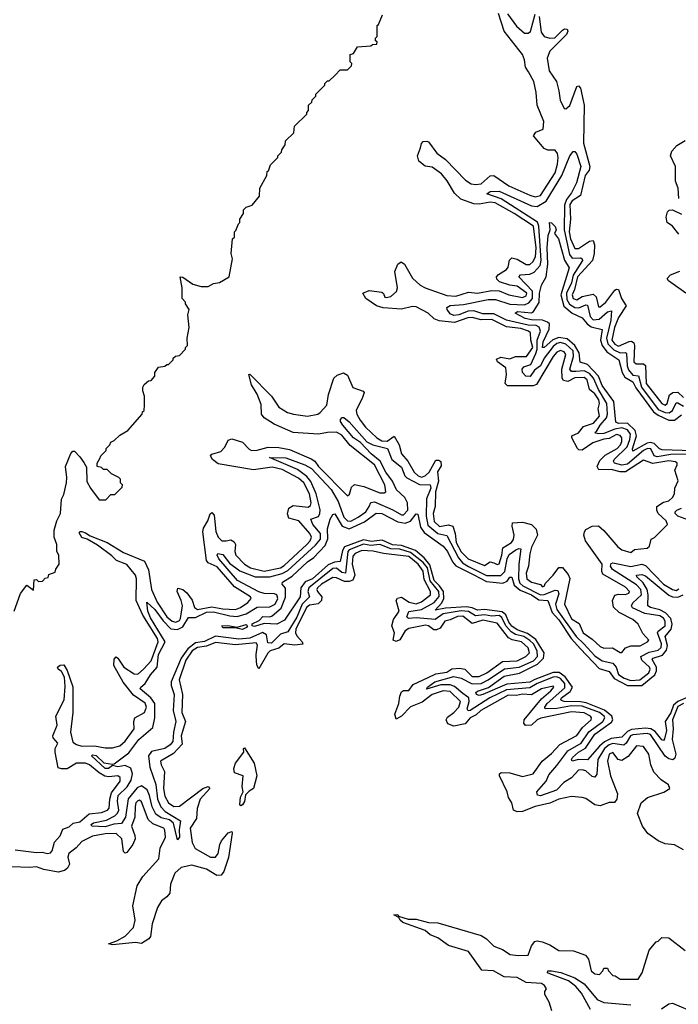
# Model space of a CAD drawing. Extents: x 2494106 to 2685573, y 758056 to 915185.
# Tile 447 of 507: x 2663601 to 2667247, y 854530 to 859978. Entities that reach past the tile are written whole.
import ezdxf

# ---------------------------------------------------------------- set-up
doc = ezdxf.new("R2010")
doc.units = 0

msp = doc.modelspace()

# ---------------------------------------------------------------- linework, layer by layer
at = {"layer": '0CON05XD'}
for points in [[(2663570, 856705), (2663606.4, 856803.6), (2663641.7, 856848.3), (2663678.3, 856821.7), (2663681.7, 856878.3), (2663695, 856880), (2663705, 856870), (2663728.3, 856871.7), (2663741.7, 856888.3), (2663758.3, 856891.7), (2663761.7, 856908.3), (2663798.3, 856921.7), (2663801.7, 856938.3), (2663820, 856965), (2663817.5, 857015), (2663807.5, 857035), (2663807.5, 857075), (2663792.5, 857115), (2663793, 857153), (2663806.7, 857205), (2663826.7, 857245), (2663832.5, 857325), (2663845, 857350), (2663860, 857415), (2663862.5, 857445), (2663854.3, 857505), (2663885, 857577.5), (2663895, 857590), (2663905, 857590), (2663935, 857560), (2663957, 857527), (2663971.7, 857501.7), (2663973, 857423), (2663992.5, 857385), (2664041.7, 857321.7), (2664078.3, 857321.7), (2664105, 857350), (2664128.3, 857351.7), (2664168.3, 857391.7), (2664170, 857405), (2664160, 857415), (2664160, 857435), (2664150, 857445), (2664110, 857465), (2664085, 857490), (2664065, 857490), (2664055, 857500), (2664030, 857505), (2664030, 857525), (2664045, 857550), (2664050, 857565), (2664080, 857595), (2664080, 857605), (2664100, 857625), (2664105, 857640), (2664125, 857650), (2664155, 857680), (2664200, 857705), (2664280, 857795), (2664281.7, 857808.3), (2664290, 857815), (2664292.5, 857845), (2664292.5, 857895), (2664282.5, 857925), (2664282.5, 857945), (2664290.7, 857959.3), (2664315, 857980), (2664328.3, 857981.7), (2664350, 858005), (2664350, 858025), (2664370, 858055), (2664405, 858060), (2664415, 858070), (2664425, 858070), (2664450, 858095), (2664450, 858105), (2664463, 858117), (2664485, 858120), (2664520, 858155), (2664520, 858165), (2664530, 858175), (2664527.5, 858215), (2664540, 858275), (2664532.5, 858345), (2664540, 858375), (2664520, 858405), (2664520, 858415), (2664500, 858435), (2664500, 858495), (2664490, 858555), (2664505, 858552.5), (2664560, 858515), (2664605, 858502.5), (2664645, 858502.5), (2664675, 858517.5), (2664707, 858523), (2664760, 858555), (2664780, 858655), (2664772.5, 858685), (2664780, 858765), (2664790, 858775), (2664790, 858805), (2664798.3, 858811.7), (2664811.7, 858848.3), (2664820, 858855), (2664820, 858875), (2664840, 858905), (2664840, 858925), (2664855, 858940), (2664888.3, 858951.7), (2664928.3, 859001.7), (2664930, 859045), (2664970, 859115), (2664971.7, 859138.3), (2664978.3, 859141.7), (2664990, 859175), (2665030, 859215), (2665030, 859225), (2665050, 859245), (2665051.7, 859258.3), (2665070, 859285), (2665071.7, 859308.3), (2665118.3, 859351.7), (2665121.7, 859388.3), (2665190, 859455), (2665190, 859465), (2665200, 859475), (2665200, 859505), (2665218.3, 859521.7), (2665220, 859535), (2665240, 859555), (2665240, 859565), (2665290, 859615), (2665290, 859625), (2665305, 859640), (2665315, 859640), (2665348.3, 859671.7), (2665375, 859700), (2665415, 859700), (2665438.3, 859721.7), (2665440, 859735), (2665430, 859745), (2665430, 859785), (2665448.3, 859791.7), (2665471.7, 859828.3), (2665545, 859832.5), (2665555, 859840), (2665578.3, 859841.7), (2665580, 859855), (2665571.7, 859861.7), (2665570, 859875), (2665580, 859885), (2665580, 859945), (2665588.3, 859951.7), (2665610, 860005)], [(2667215, 857333.8), (2667226.7, 857355), (2667227.5, 857385), (2667246.4, 857426.4), (2667227.1, 857485), (2667240.8, 857515), (2667241.2, 857525), (2667231.3, 857531.3), (2667195, 857536.3), (2667105, 857521.6), (2667055, 857540), (2666955, 857477.1), (2666925, 857476.5), (2666875, 857489), (2666807.5, 857487.5), (2666796.9, 857505), (2666811.9, 857538.1), (2666841.6, 857568.4), (2666908.5, 857605), (2666926.5, 857625), (2666934.6, 857645), (2666934.5, 857665), (2666925, 857677.3), (2666905, 857683.2), (2666865, 857661.2), (2666835, 857657.1), (2666774.2, 857635.8), (2666715, 857596.2), (2666697.1, 857597.1), (2666688.1, 857605), (2666656.7, 857665), (2666657.5, 857675), (2666695, 857692.7), (2666722.4, 857727.6), (2666776.9, 857745), (2666811.2, 857785), (2666803.2, 857825), (2666810, 857855), (2666806.9, 857875), (2666785, 857906.9), (2666755, 857931.1), (2666742.8, 857985), (2666725, 857998.9), (2666675, 857996.3), (2666635, 857976.1), (2666611.1, 857981.1), (2666604.7, 857994.7), (2666601.8, 858045), (2666624.6, 858125), (2666615, 858140.5), (2666595, 858148), (2666575, 858139.1), (2666555, 858114.5), (2666461.1, 857958.9), (2666442.6, 857952.6), (2666301.9, 857951.9), (2666288.8, 857965), (2666296.8, 858015), (2666291.7, 858051.7), (2666245.7, 858085), (2666240, 858100), (2666265, 858111.5), (2666315, 858101.8), (2666345, 858113.8), (2666406.2, 858113.8), (2666441.6, 858165), (2666430.5, 858205), (2666429.6, 858245), (2666417.5, 858255), (2666375, 858269.4), (2666295, 858278), (2666215, 858319.2), (2666155, 858317.3), (2666105, 858329.5), (2666081.5, 858328.5), (2666007.3, 858302.7), (2665922.6, 858312.6), (2665895, 858322.1), (2665862.3, 858355), (2665795, 858388.9), (2665775, 858391.6), (2665715, 858377), (2665613.7, 858383.7), (2665576.7, 858395), (2665517.5, 858435), (2665500, 858465), (2665535, 858480), (2665605, 858470), (2665615, 858462.5), (2665623, 858443), (2665630.6, 858440.6), (2665655, 858446.1), (2665686.3, 858473.7), (2665692.3, 858495), (2665678.6, 858585), (2665693.8, 858625), (2665712.3, 858637.7), (2665732, 858625), (2665775, 858547.8), (2665818.8, 858508.8), (2665845, 858494), (2665965, 858452.2), (2666015, 858448.7), (2666085, 858470), (2666135, 858464.1), (2666215, 858479.4), (2666255, 858477.5), (2666308.8, 858455), (2666385, 858441.7), (2666405, 858449.1), (2666407.9, 858465), (2666355, 858503.3), (2666315, 858508.8), (2666257.4, 858527.4), (2666241.9, 858541.9), (2666240, 858555), (2666251.6, 858568.4), (2666296.8, 858595), (2666305, 858608), (2666312.3, 858647.7), (2666325, 858660), (2666355, 858652.5), (2666405, 858622.9), (2666425, 858622.8), (2666442.5, 858637.5), (2666455.6, 858665), (2666460.2, 858715), (2666445.5, 858835), (2666338.7, 858905), (2666232.5, 858965), (2666205, 858968.6), (2666145, 858958.1), (2666115, 858959.7), (2666044, 858984), (2666008.2, 859018.2), (2665967.1, 859087.1), (2665935.2, 859125.2), (2665885, 859161.3), (2665845, 859166.7), (2665811.4, 859195), (2665803.5, 859225), (2665819.7, 859269.7), (2665825, 859293.3), (2665835, 859304), (2665855, 859306.2), (2665865, 859301.2), (2665909.7, 859239.8), (2665959.1, 859205), (2666069.6, 859089.5), (2666100.4, 859070.5), (2666125, 859065.2), (2666155, 859069.5), (2666205, 859114.4), (2666225, 859116.4), (2666309.2, 859059.2), (2666425, 859006.7), (2666455, 858998.1), (2666485, 859005.8), (2666565, 859130.9), (2666578.5, 859178.5), (2666581.3, 859215), (2666577.3, 859237.3), (2666565.5, 859255.5), (2666525, 859256.8), (2666504.6, 859264.6), (2666445.6, 859335), (2666458, 859355), (2666498.3, 859371.7), (2666502.8, 859415), (2666464.8, 859505), (2666460.3, 859575), (2666447.6, 859635), (2666418.6, 859688.6), (2666400.3, 859715), (2666395.9, 859755), (2666384.7, 859785), (2666282.5, 859915), (2666251.6, 860011.6)], [(2666300.6, 860010.6), (2666351.1, 859941.1), (2666395, 859903.6), (2666415, 859902.7), (2666428.1, 859911.9), (2666455, 860007.5)], [(2666476, 859996), (2666488.5, 859908.5), (2666505.3, 859885.3), (2666535, 859875.4), (2666563.3, 859876.7), (2666605, 859920.5), (2666617, 859927), (2666632.5, 859925), (2666635.8, 859915), (2666627.8, 859895), (2666536.4, 859803.6), (2666521.6, 859765), (2666532.9, 859695), (2666572.3, 859635), (2666586.1, 859583.9), (2666592.3, 859532.3), (2666615, 859486.7), (2666625, 859483.8), (2666646, 859504), (2666685, 859608.8), (2666695, 859612), (2666705, 859598.8), (2666725.3, 859505), (2666721.4, 859295), (2666756.8, 859165), (2666753.2, 859145), (2666731.9, 859115), (2666704.7, 859005), (2666659.3, 858975), (2666647.3, 858955), (2666650.5, 858875), (2666642.2, 858805), (2666649.3, 858765), (2666675, 858711.5), (2666695, 858712.5), (2666755, 858751.8), (2666775.6, 858755.6), (2666782.5, 858732.5), (2666781.3, 858685), (2666771.6, 858645), (2666689.2, 858555), (2666672.7, 858485), (2666660, 858455), (2666665, 858434.6), (2666685, 858427.5), (2666715, 858445.9), (2666775, 858460), (2666793.1, 858445), (2666805, 858388.6), (2666815, 858389.5), (2666845, 858415.3), (2666895, 858480.9), (2666905, 858486.9), (2666915, 858484.2), (2666932.3, 858435), (2666958.9, 858395), (2666915, 858330.6), (2666894.5, 858275), (2666879.6, 858205), (2666895, 858182.5), (2666915, 858172), (2666975, 858197.8), (2666988.7, 858198.7), (2667000.5, 858190.5), (2667004.7, 858174.7), (2667000, 858085), (2667013.2, 858073.2), (2667053.8, 858073.8), (2667065.3, 858065.3), (2667068.6, 857965), (2667155, 857853.8), (2667175, 857845.6), (2667185, 857854.3), (2667197.6, 857902.4), (2667215.7, 857914.3), (2667245, 857916.8), (2667275, 857888.2)], [(2667249, 858989), (2667245.6, 859045), (2667230.8, 859085), (2667231.3, 859165), (2667203.8, 859225), (2667210.4, 859249.6), (2667238.3, 859281.7), (2667285, 859309.6)], [(2667315, 857573.3), (2667205, 857571.6), (2667129.2, 857559.2), (2667114.2, 857565), (2667095, 857602.8), (2667075.9, 857605.9), (2667055, 857594.5), (2666965, 857518.3), (2666935, 857513.4), (2666894.5, 857525), (2666888.2, 857535), (2666892.7, 857545), (2666963.1, 857615), (2666978.9, 857655), (2666982.4, 857685), (2666965, 857709.4), (2666935, 857719.7), (2666895, 857712.9), (2666835, 857689), (2666805.9, 857685.9), (2666790.4, 857690.5), (2666786.7, 857695), (2666795, 857698.6), (2666815, 857734.1), (2666850, 857775), (2666854.8, 857795), (2666851, 857855), (2666805, 857931.2), (2666776.9, 857995), (2666755, 858020), (2666725, 858035.9), (2666679.4, 858030.6), (2666655, 858032.2), (2666646.7, 858045), (2666666.5, 858115), (2666664.5, 858145), (2666625, 858182.8), (2666595, 858191.4), (2666575, 858185.8), (2666555, 858169.1), (2666505.3, 858104.7), (2666485, 858063.1), (2666450.6, 858039.4), (2666426.2, 858003.8), (2666403.5, 858005), (2666383.8, 858025), (2666381.8, 858045), (2666392.4, 858057.6), (2666430.1, 858069.9), (2666458.9, 858131.1), (2666465.6, 858154.3), (2666466.1, 858203.9), (2666483.4, 858255), (2666477, 858277), (2666460.8, 858285), (2666415, 858288.5), (2666295, 858314.5), (2666225, 858349.6), (2666165, 858350.6), (2666115, 858366.7), (2666084, 858366), (2666032.5, 858345), (2666005, 858341.4), (2665985, 858351.2), (2665967.8, 858375), (2665965.7, 858385), (2665983.4, 858396.6), (2666057.3, 858402.7), (2666195, 858430), (2666235, 858430.3), (2666315, 858404.1), (2666395, 858401), (2666419.4, 858410.6), (2666440.2, 858435), (2666440.4, 858475), (2666364, 858555), (2666373.5, 858566.5), (2666425, 858570.3), (2666449.9, 858580.1), (2666481.5, 858618.5), (2666488.2, 858645), (2666475.5, 858835), (2666467.2, 858857.2), (2666267, 858987), (2666186.2, 859015), (2666205, 859026.4), (2666255, 859028.5), (2666435, 858948), (2666465, 858943.5), (2666515.9, 858974.1), (2666602.6, 859115), (2666646, 859225), (2666665, 859248.8), (2666675, 859248.8), (2666685, 859233.3), (2666707, 859165), (2666683.2, 859075), (2666655, 859019.5), (2666627.5, 858982.5), (2666617.5, 858952.5), (2666615.7, 858815), (2666645, 858677.8), (2666658.9, 858658.9), (2666705, 858659.6), (2666715.3, 858655.3), (2666716, 858646), (2666664.9, 858565), (2666655, 858521.8), (2666627.3, 858465), (2666630.3, 858430.3), (2666645, 858403.9), (2666675, 858386.2), (2666695.9, 858384.1), (2666735, 858399.6), (2666745, 858397.5), (2666758.7, 858335), (2666775, 858317), (2666809, 858321), (2666855, 858361.5), (2666877.7, 858367.7), (2666873.6, 858315), (2666849.6, 858215), (2666857.4, 858185), (2666890.7, 858150.7), (2666925, 858135.2), (2666955, 858135.9), (2666960.3, 858130.2), (2666963, 858063), (2666970.4, 858040.4), (2666995, 858011.4), (2667026.9, 858006.9), (2667043.8, 857943.8), (2667135, 857821.8), (2667175, 857803.7), (2667197.2, 857802.8), (2667214.7, 857815), (2667235, 857857.5), (2667245, 857858.1), (2667275, 857839.8)], [(2667250.5, 858790.5), (2667215.5, 858835.5), (2667185.3, 858855.3), (2667178.8, 858885), (2667187.1, 858915), (2667195.5, 858924.5), (2667215, 858926.4), (2667265, 858902.5)], [(2667322.9, 857592.9), (2667157.8, 857597.8), (2667143.3, 857603.3), (2667113.1, 857633.1), (2667090.8, 857639.2), (2667075, 857635.7), (2666995, 857590), (2666993.9, 857603.9), (2667016.4, 857675), (2667009, 857705), (2666965, 857744.8), (2666915, 857743.9), (2666901.9, 857751.9), (2666889.4, 857865), (2666825, 857954.1), (2666805.3, 858005.3), (2666745, 858069.6), (2666702.9, 858082.9), (2666698.4, 858135), (2666674.5, 858174.5), (2666631.3, 858211.4), (2666585, 858219.5), (2666553, 858207), (2666505, 858163.6), (2666495, 858164.2), (2666498.2, 858195), (2666531.5, 858265), (2666533.8, 858295), (2666522.9, 858305), (2666494.5, 858314.5), (2666435, 858316.5), (2666398.6, 858325), (2666344.3, 858355), (2666357.3, 858362.7), (2666435, 858356.1), (2666446.1, 858363.9), (2666476.5, 858413.5), (2666477.9, 858465), (2666490.2, 858509.8), (2666516.2, 858555), (2666524, 858625), (2666520.6, 858715), (2666525.9, 858784.1), (2666536.7, 858815), (2666533.9, 858856.1), (2666545, 858853.3), (2666565, 858833.3), (2666570.8, 858815), (2666561.2, 858795), (2666583.1, 858765), (2666617, 858647), (2666643.1, 858605), (2666596.2, 858455), (2666613.5, 858393.5), (2666659.1, 858355), (2666715, 858328.9), (2666742.2, 858295), (2666765, 858278.9), (2666824.6, 858264.6), (2666817.1, 858205), (2666824.8, 858174.9), (2666851.1, 858141.1), (2666918, 858095), (2666936.1, 858026.1), (2666950.4, 858000.4), (2666995, 857973.5), (2667011.7, 857941.7), (2667108.8, 857808.9), (2667135, 857790.3), (2667195, 857762.9), (2667225, 857762.1), (2667265, 857792.2)], [(2667288.4, 858465), (2667192.1, 858532.1), (2667185.7, 858545), (2667203.4, 858566.6), (2667255, 858585.6)], [(2663575.7, 855384.2), (2663695, 855369.7), (2663725, 855371.7), (2663755, 855363.8), (2663771.9, 855368.1), (2663781.1, 855378.9), (2663793.1, 855426.9), (2663825, 855462), (2663840.1, 855499.9), (2663875, 855512.9), (2663897.5, 855532.5), (2663935, 855540.4), (2663985, 855583.2), (2664055, 855590.9), (2664087.5, 855605), (2664096.1, 855615), (2664100, 855665), (2664109.7, 855700.3), (2664157.3, 855765), (2664157.5, 855785), (2664145, 855794.2), (2664095, 855789.2), (2664073.1, 855793.1), (2664040.5, 855810.5), (2663986.9, 855855), (2663965, 855864.7), (2663915, 855864.7), (2663865, 855833.8), (2663832.6, 855832.6), (2663815, 855838.8), (2663797.7, 855925), (2663798.4, 855945), (2663811.5, 855975), (2663785.8, 856005), (2663784.5, 856015), (2663808.5, 856075), (2663801.2, 856125), (2663848.2, 856215), (2663852.2, 856287.8), (2663850, 856340), (2663832.3, 856372.3), (2663813.8, 856385), (2663811.2, 856395), (2663825, 856406), (2663845, 856408.8), (2663865, 856377.5), (2663896, 856286), (2663894.7, 856145), (2663881.8, 856035), (2663895, 855980), (2663915, 855967.3), (2663945, 855959.2), (2664015, 855960.3), (2664075, 855948.9), (2664115, 855948.9), (2664155, 855960), (2664185, 855986.9), (2664234.5, 856055), (2664233.3, 856095), (2664239.4, 856115), (2664291.4, 856145), (2664303.3, 856175), (2664295, 856195.5), (2664231.5, 856241.5), (2664173.3, 856313.3), (2664123, 856405), (2664125, 856440), (2664135, 856452), (2664145, 856446.2), (2664178.5, 856395), (2664235, 856357.9), (2664255, 856357.5), (2664286.9, 856385), (2664329.2, 856430.8), (2664368.3, 856535), (2664363.3, 856555), (2664282.4, 856682.4), (2664245.3, 856765), (2664248.4, 856885), (2664242.2, 856905), (2664195, 856963.8), (2664136.6, 856986.6), (2664111.9, 857011.9), (2664031.1, 857071), (2663975, 857103.1), (2663945, 857113.2), (2663930.9, 857139.1), (2663934.4, 857145.6), (2663944.5, 857145.5), (2663965, 857138.5), (2663992, 857121.9), (2664085.2, 857085.2), (2664175, 857030), (2664291.7, 856981.7), (2664314.2, 856934.2), (2664331.6, 856825), (2664362.9, 856755), (2664415, 856674.7), (2664445, 856650.3), (2664465, 856643.7), (2664485, 856653.2), (2664491.4, 856665), (2664502.3, 856735), (2664495.9, 856765), (2664472.7, 856815), (2664477.5, 856832.5), (2664505, 856825.4), (2664526.8, 856806.8), (2664556.5, 856766.5), (2664569.4, 856725), (2664585, 856715.3), (2664665, 856730), (2664725, 856718.5), (2664795, 856714.2), (2664824.2, 856725), (2664865, 856752.5), (2664882.5, 856775), (2664879.2, 856785), (2664790.2, 856840.2), (2664695, 856950.3), (2664645, 856973.3), (2664634.5, 856985), (2664615.3, 857145), (2664618.7, 857165), (2664641.8, 857205), (2664655, 857243.8), (2664665, 857251.2), (2664676.9, 857236.9), (2664686.8, 857146.8), (2664700, 857115), (2664720.8, 857095), (2664745, 857094.6), (2664769.5, 857099.5), (2664788.5, 857088.5), (2664795.7, 857075), (2664792.1, 857035), (2664797.8, 857015), (2664845, 856965.4), (2664879.4, 856945), (2664955, 856926.6), (2665045, 856946), (2665065, 856957.7), (2665191.5, 857075), (2665209.2, 857095), (2665216.2, 857115), (2665208.1, 857135), (2665145.8, 857205), (2665090.2, 857220.2), (2665084.4, 857244.4), (2665091.9, 857275), (2665115, 857290.4), (2665198.6, 857281.5), (2665210.9, 857289.1), (2665214.6, 857305.4), (2665205.6, 857355), (2665175, 857415.3), (2665145, 857441.6), (2665055, 857489.8), (2664998.2, 857501.8), (2664895, 857487.7), (2664699.1, 857520.9), (2664668.5, 857545), (2664657.5, 857565), (2664665.6, 857574.4), (2664715, 857588.9), (2664737, 857613), (2664755, 857651.2), (2664775, 857659.2), (2664835, 857640), (2664871.4, 857601.4), (2664884.8, 857594.8), (2664915, 857595.3), (2664976.5, 857613.5), (2665035, 857610.7), (2665095, 857599), (2665215, 857548.2), (2665235, 857534.6), (2665256.2, 857505), (2665415, 857344), (2665427.7, 857352.3), (2665437.7, 857392.3), (2665455, 857406.2), (2665505.5, 857395.5), (2665595, 857360.8), (2665619.3, 857360.7), (2665627.5, 857365), (2665623.1, 857405), (2665564.6, 857515), (2665431.1, 857621.1), (2665385, 857680), (2665355.2, 857695.2), (2665305, 857694.7), (2665255, 857684.2), (2665115, 857693.8), (2665009.8, 857739.8), (2664954.2, 857774.2), (2664939.5, 857795), (2664938.4, 857848.4), (2664915.2, 857905.2), (2664885, 857958), (2664870, 858015), (2664875, 858016.7), (2664995, 857895.7), (2665034.8, 857834.8), (2665084.4, 857804.4), (2665116.2, 857796.2), (2665195, 857783.7), (2665252, 857795), (2665265, 857804.6), (2665301.9, 857845), (2665310, 857905), (2665340.6, 857995), (2665359.4, 858010.6), (2665394.1, 858024.1), (2665415, 858011.2), (2665445, 857942.5), (2665503, 857923), (2665507.5, 857915), (2665498.3, 857888.3), (2665463.5, 857815), (2665467.2, 857795), (2665485, 857762.5), (2665515, 857724), (2665577.8, 857665), (2665605, 857647.9), (2665635, 857646.3), (2665675, 857674.3), (2665701.1, 857625), (2665713.8, 857575), (2665750.3, 857535), (2665784, 857475), (2665806.5, 857455), (2665825, 857446.7), (2665845, 857454.2), (2665868.1, 857475), (2665905, 857540), (2665921.7, 857541.7), (2665933, 857533), (2665935, 857510), (2665913.9, 857476.1), (2665920.3, 857425), (2665903.6, 857365), (2665901.1, 857285), (2665889.4, 857245), (2665895, 857201.1), (2665925, 857173.3), (2665975, 857183.3), (2665998.8, 857175), (2666011.9, 857135), (2666017.1, 857085), (2666045, 857032.9), (2666083.8, 856995), (2666175, 856957.1), (2666205, 856977.5), (2666226.4, 856973.6), (2666245, 856964.4), (2666255, 856968), (2666270, 857015), (2666274.7, 857055.3), (2666324.2, 857085), (2666335, 857101.2), (2666338.9, 857125), (2666326.7, 857175), (2666330, 857195), (2666385, 857197.5), (2666435, 857184), (2666459.3, 857159.3), (2666466.7, 857125), (2666435, 857060), (2666425, 857023.3), (2666417.8, 856955), (2666404.7, 856915), (2666407.8, 856885), (2666435, 856865.6), (2666483.3, 856853.3), (2666495, 856840), (2666506, 856845), (2666510.7, 856859.3), (2666555, 856903.8), (2666585, 856946.7), (2666605, 856947.5), (2666637.5, 856907.5), (2666646.3, 856886.3), (2666616.7, 856745), (2666655, 856663.5), (2666697.9, 856637.9), (2666720, 856585), (2666770.3, 856550.3), (2666815, 856509.2), (2666835, 856501.4), (2666882.6, 856502.6), (2666925, 856476.7), (2666935, 856477.5), (2666955, 856502.5), (2666985, 856514.4), (2667035, 856512.7), (2667076.2, 856535), (2667084, 856545), (2667051.1, 856581.1), (2667023.9, 856633.9), (2666995, 856660), (2666918.9, 856698.9), (2666888.1, 856728.1), (2666881.9, 856765), (2666895, 856793.8), (2666915, 856799.2), (2666955, 856797.1), (2666973.8, 856805), (2666977.5, 856815), (2666955, 856837.8), (2666830, 856910), (2666822.9, 856925), (2666825, 856966.2), (2666733.8, 857095), (2666723.8, 857125), (2666727.5, 857145), (2666735, 857157.5), (2666770, 857175), (2666805, 857176.7), (2666835, 857151.2), (2666911.3, 857061.3), (2666935, 857044), (2666985, 857030), (2667005, 857046.2), (2667075, 857053.3), (2667086.7, 857065), (2667097, 857103), (2667115, 857112.5), (2667186.7, 857185), (2667178.8, 857205), (2667136.2, 857246.2), (2667127.8, 857265), (2667128.6, 857285), (2667165, 857307.8), (2667195, 857316), (2667215, 857333.8)], [(2664355, 855746.2), (2664364.1, 855665), (2664383.2, 855623.2), (2664407.4, 855597.4), (2664491.2, 855545), (2664484.2, 855495), (2664485.8, 855455), (2664475, 855440), (2664452.6, 855532.6), (2664430.2, 855550.2), (2664385, 855562.2), (2664355, 855583.1), (2664335, 855623.1), (2664320.3, 855685), (2664306.2, 855716.2), (2664275, 855738.1), (2664251.3, 855728.7), (2664202.3, 855667.7), (2664187, 855565), (2664165, 855530.9), (2664123, 855527), (2664075, 855511.9), (2664000, 855515), (2663996.7, 855525), (2664010, 855535), (2664081.1, 855549), (2664127.1, 855573), (2664142.6, 855587.4), (2664149.4, 855605), (2664142.9, 855655), (2664147, 855685), (2664196.3, 855733.7), (2664219.1, 855770.9), (2664225.8, 855805), (2664216.7, 855836.7), (2664185, 855851.7), (2664145, 855843.8), (2664115, 855852), (2664092, 855835), (2664075, 855834.2), (2663998, 855905), (2664005, 855910), (2664025, 855907.7), (2664066.4, 855866.4), (2664115, 855858), (2664125, 855861.2), (2664205, 855920.9), (2664261.2, 855995), (2664337.7, 856062.3), (2664349.3, 856115), (2664349.8, 856195), (2664326.4, 856226.4), (2664268.2, 856275), (2664271.1, 856285), (2664295.5, 856304.5), (2664325, 856353.5), (2664362.9, 856395), (2664369.7, 856465), (2664407.2, 856535), (2664325, 856669.2), (2664311.1, 856705), (2664304.4, 856755.6), (2664348.7, 856715), (2664395, 856651.7), (2664437.9, 856607.9), (2664475, 856603.1), (2664505, 856617.9), (2664535, 856671.1), (2664575, 856669.8), (2664635, 856699.6), (2664675, 856701.5), (2664765, 856678.9), (2664805, 856675.9), (2664855, 856690.8), (2664915, 856728.4), (2664985, 856729.5), (2665015.1, 856744.9), (2665029.7, 856775), (2665025, 856795.3), (2665011.9, 856801.9), (2664955, 856803.5), (2664925, 856812.3), (2664807.3, 856875), (2664702.7, 856995), (2664694.1, 857015), (2664697.5, 857025), (2664725, 857018.2), (2664761.8, 856971.8), (2664819, 856929), (2664905, 856894.8), (2664985, 856896.1), (2665055, 856913.6), (2665085, 856930.7), (2665239.3, 857070.7), (2665266.8, 857103.2), (2665267.1, 857135), (2665224.8, 857185), (2665212.3, 857215), (2665255, 857230), (2665263.4, 857245), (2665263.8, 857266.2), (2665241.6, 857355), (2665212.2, 857422.2), (2665190.8, 857450.8), (2665139, 857489), (2664983.3, 857555), (2665075, 857554.6), (2665179.4, 857515), (2665216, 857495), (2665325, 857378.4), (2665365, 857312.1), (2665396.4, 857225), (2665415, 857204.3), (2665435, 857204), (2665475, 857224.8), (2665517.2, 857255), (2665535.8, 857284.2), (2665545, 857307.3), (2665565, 857310), (2665666.8, 857266.8), (2665715, 857237.8), (2665725, 857238.2), (2665750.3, 857265), (2665747.7, 857305), (2665733.5, 857333.5), (2665687.2, 857377.2), (2665665.4, 857425.4), (2665628.9, 857475), (2665596.2, 857536.1), (2665546.7, 857575), (2665488.2, 857638.3), (2665448.5, 857665), (2665390.8, 857735), (2665376.7, 857755), (2665376.7, 857765), (2665387, 857777), (2665395, 857777.5), (2665425, 857753.8), (2665522.5, 857642.5), (2665555.6, 857625.7), (2665636.5, 857605), (2665660.4, 857545), (2665715, 857502.7), (2665733.5, 857455), (2665743.6, 857443.5), (2665815, 857405.9), (2665873.5, 857403.5), (2665876.7, 857385), (2665853.9, 857326.1), (2665850.5, 857230.5), (2665860.4, 857180.4), (2665915, 857134.4), (2665965, 857124.6), (2666029.9, 856999.9), (2666052.9, 856972.9), (2666085, 856953.2), (2666185, 856902.4), (2666265, 856901.9), (2666285.8, 856925), (2666300.5, 856995), (2666311.5, 857018.5), (2666347.5, 857045), (2666365, 857052.3), (2666375, 857050), (2666363.6, 856965), (2666362.8, 856885), (2666370.1, 856860.1), (2666386, 856845.9), (2666485, 856795.8), (2666505, 856796.7), (2666565, 856820.8), (2666580.4, 856820.4), (2666585, 856801.2), (2666567, 856745), (2666574.1, 856715), (2666681.9, 856565), (2666724.6, 856524.6), (2666785, 856458.9), (2666825, 856429.7), (2666885, 856418), (2666902.4, 856395), (2666915.8, 856355), (2666947.1, 856335), (2666985, 856322.3), (2667034.2, 856325), (2667083.4, 856365), (2667091.1, 856385), (2667088.1, 856395), (2667045.9, 856435), (2667040, 856455), (2667085, 856479.1), (2667135, 856489), (2667152.3, 856505), (2667154.1, 856525), (2667132.1, 856585), (2667136.2, 856595), (2667175, 856624.6), (2667175, 856650), (2667165, 856666.2), (2667145, 856680), (2667062.2, 856692.2), (2666993, 856723), (2666987.9, 856735), (2666995, 856751.5), (2667043.8, 856795), (2667039.4, 856825), (2667015, 856851.2), (2666882.3, 856935), (2666871.9, 856955), (2666875, 856968.9), (2666885, 856973.2), (2666985, 856952.8), (2667045, 856966.1), (2667065, 856958.3), (2667165, 856854.4), (2667215, 856825.3), (2667235, 856820), (2667250.2, 856829.8)], [(2667312.1, 856235), (2667244.4, 856205.6), (2667221, 856185), (2667205, 856143.3), (2667174.8, 856095), (2667181, 856045), (2667171.4, 855998.6), (2667165, 855990.5), (2667155, 855993.2), (2667119.3, 856039.3), (2667095, 856053.8), (2667065, 856057.2), (2666988.7, 856051.4), (2666965, 856039.3), (2666935, 856008.4), (2666875, 856001.7), (2666838.3, 855981.7), (2666811, 855959), (2666745, 855882.9), (2666695, 855884.5), (2666660, 855875), (2666656.2, 855885), (2666661.9, 855895), (2666694.6, 855925), (2666733, 855947), (2666785, 856025.2), (2666878, 856092), (2666884.1, 856105), (2666879.2, 856125), (2666838.1, 856158.1), (2666737.7, 856197.6), (2666705, 856203.7), (2666614.8, 856204.8), (2666600.7, 856210.7), (2666596.4, 856215), (2666600.3, 856225), (2666649.1, 856260.9), (2666660.4, 856285), (2666621.5, 856341.5), (2666586.7, 856366.7), (2666555, 856365.5), (2666452.3, 856327.7), (2666425, 856311.8), (2666298.2, 856301.8), (2666165, 856244.1), (2666145, 856239.6), (2666130.6, 856245), (2666125.7, 856255), (2666135, 856262.2), (2666196.6, 856283.4), (2666282.5, 856345), (2666368.5, 856361.5), (2666467.8, 856412.2), (2666501.1, 856445), (2666504.8, 856475), (2666458.8, 856548.8), (2666411.6, 856581.6), (2666355, 856602.9), (2666325, 856622.7), (2666308.3, 856645), (2666292, 856685), (2666272.5, 856702.5), (2666175, 856714), (2666135, 856710.3), (2666105, 856724.3), (2666075, 856728.6), (2665957.4, 856722.6), (2665900.9, 856710.9), (2665938.2, 856751.8), (2665949.2, 856775), (2665947.5, 856815), (2665924.9, 856844.9), (2665894.9, 856875), (2665871.7, 856961.7), (2665840.2, 857000.2), (2665791.4, 857041.4), (2665715, 857068.3), (2665665, 857072.3), (2665608.6, 857098.6), (2665548.4, 857091.6), (2665505, 857100), (2665399.4, 857060.6), (2665388.5, 857041.5), (2665375, 856980.6), (2665343.2, 856976.8), (2665308, 856962), (2665222.2, 856885), (2665182, 856868), (2665157, 856835), (2665153.3, 856785), (2665068, 856655), (2665025, 856633.3), (2664955, 856636.7), (2664900.8, 856620.8), (2664887.5, 856625), (2664887.5, 856635), (2664926.1, 856653.9), (2664947.5, 856675), (2664985, 856673.8), (2664999.7, 856680.3), (2665048.1, 856721.9), (2665072.9, 856782.9), (2665071.7, 856831.7), (2665053.8, 856855), (2665056.7, 856865), (2665110.4, 856899.6), (2665195, 856978.5), (2665228.6, 857001.4), (2665292, 857068), (2665307.8, 857105), (2665305, 857160), (2665320, 857215), (2665335, 857240), (2665345, 857244), (2665385.9, 857175.9), (2665425, 857161), (2665510.8, 857199.2), (2665575, 857248.2), (2665606, 857245), (2665695, 857200.2), (2665735, 857192.7), (2665765, 857202.5), (2665795, 857244.4), (2665805, 857242.9), (2665820.2, 857170.2), (2665840.2, 857140.2), (2665945.6, 857065.6), (2665968.6, 857035), (2665997.5, 856977.5), (2666016.3, 856956.3), (2666116, 856906), (2666185, 856870.4), (2666275, 856860.9), (2666299.3, 856870.7), (2666315, 856894), (2666325, 856893.3), (2666339, 856849), (2666370.9, 856820.9), (2666433.8, 856795), (2666475, 856767.7), (2666525, 856763.6), (2666548.8, 856698.8), (2666585, 856657.4), (2666653.5, 856553.5), (2666705, 856496.7), (2666808.7, 856388.7), (2666865, 856370.8), (2666892.6, 856332.6), (2666965, 856294.4), (2667045, 856294), (2667117.2, 856352.8), (2667127.1, 856375), (2667126.9, 856395), (2667102.8, 856437.2), (2667107.1, 856445), (2667158.5, 856461.5), (2667181.2, 856488.9), (2667187.3, 856515), (2667173.3, 856565), (2667206.8, 856605), (2667213.3, 856633.3), (2667205.6, 856665), (2667176.9, 856696.9), (2667145, 856713.6), (2667092.9, 856725), (2667079.1, 856735), (2667080.9, 856795), (2667074.8, 856825), (2667051.7, 856861.7), (2667016.7, 856895), (2667016.2, 856905), (2667045, 856908), (2667065, 856901.1), (2667195, 856794.8), (2667215, 856784), (2667245, 856782), (2667273.5, 856795)], [(2667305, 857208), (2667245, 857231.7), (2667229.6, 857245), (2667229.1, 857255), (2667239.5, 857265), (2667264.2, 857275)], [(2667275, 856194.9), (2667245, 856178.4), (2667214.1, 856105), (2667218.3, 856055), (2667212.5, 855995), (2667233, 855915), (2667227.6, 855892.4), (2667216.5, 855883.5), (2667195, 855887.5), (2667175, 855903.8), (2667092.7, 856022.7), (2667075, 856029.3), (2666995, 856021.9), (2666982.2, 856015), (2666959, 855975), (2666945, 855963.2), (2666885, 855973.2), (2666865, 855965.8), (2666839, 855945), (2666801.3, 855885), (2666796.3, 855803.7), (2666785, 855786.4), (2666769.9, 855789.9), (2666735, 855822.3), (2666715, 855828.4), (2666695, 855825.9), (2666656.6, 855783.4), (2666613.4, 855756.6), (2666572.9, 855715), (2666485, 855683.5), (2666467.5, 855687.5), (2666463.1, 855705), (2666515.2, 855764.8), (2666530.6, 855799.4), (2666575, 855851.3), (2666635, 855933.1), (2666709.7, 855975), (2666752, 856038), (2666828.6, 856095), (2666840.6, 856115), (2666836.4, 856125), (2666810.8, 856145), (2666715, 856179.1), (2666655, 856180.8), (2666575, 856167.2), (2666510.8, 856165), (2666507.7, 856175), (2666520.5, 856195), (2666619.6, 856280.4), (2666618, 856305), (2666595, 856332.8), (2666575, 856342.2), (2666555, 856339.3), (2666465, 856305.7), (2666425, 856281.4), (2666295, 856270.1), (2666204.2, 856225), (2666095, 856155.4), (2666084.3, 856154.3), (2666078.7, 856165), (2666089.4, 856205), (2666087, 856225), (2666055, 856249.3), (2666008.1, 856288.1), (2665985, 856297.3), (2665933, 856297), (2665853.3, 856273.3), (2665858.6, 856285), (2665900, 856315), (2666005, 856344.3), (2666045, 856334.7), (2666105, 856303.4), (2666155, 856305.9), (2666195, 856325.6), (2666285, 856386.7), (2666365.6, 856395), (2666445, 856430.5), (2666467.9, 856455), (2666465.5, 856485), (2666444.5, 856525), (2666425, 856543.3), (2666391.8, 856565), (2666345, 856576.9), (2666321.7, 856591.7), (2666292.2, 856625), (2666270.3, 856670.3), (2666255, 856680.5), (2666215, 856677.5), (2666175, 856685.9), (2666125, 856680.2), (2666085, 856702.8), (2666045, 856706.5), (2665945, 856691.1), (2665900.7, 856659.3), (2665795, 856668.6), (2665754.2, 856664.2), (2665744.7, 856674.7), (2665756.1, 856703.9), (2665825, 856714.8), (2665895, 856752.4), (2665923.2, 856786.8), (2665920.9, 856815), (2665872.7, 856872.7), (2665857.8, 856945), (2665835.1, 856975.1), (2665765, 857030.5), (2665705, 857047.7), (2665655, 857050), (2665595, 857073.4), (2665545, 857068.6), (2665505, 857075.6), (2665425.8, 857045), (2665417.1, 857035), (2665405, 856915.6), (2665385, 856919.3), (2665355, 856943), (2665335, 856942.2), (2665202.2, 856835), (2665196, 856815), (2665204.8, 856785), (2665164.9, 856745), (2665135, 856671.8), (2665085, 856591.2), (2665045, 856577.5), (2664995, 856528.7), (2664975, 856530), (2664967.2, 856575), (2664945, 856588.1), (2664875, 856556.5), (2664815, 856549.8), (2664685, 856566.5), (2664625, 856537.3), (2664575, 856529.9), (2664532.6, 856497.4), (2664494.9, 856445.1), (2664439, 856315), (2664439.8, 856295), (2664456.8, 856245), (2664451.6, 856155), (2664465.2, 856095), (2664452, 856035), (2664449.8, 855985), (2664435, 855965.3), (2664405, 855946.2), (2664330.5, 855929.5), (2664314.7, 855905), (2664322.4, 855842.4), (2664355, 855746.2)], [(2665661.2, 856625), (2665671.3, 856658.7), (2665701.8, 856705), (2665684.6, 856765), (2665692, 856778), (2665715, 856782.3), (2665757.1, 856755), (2665795, 856746.7), (2665825, 856757.5), (2665874.4, 856795), (2665876, 856815), (2665840.3, 856880.3), (2665835, 856926.9), (2665807.5, 856965), (2665755, 857007), (2665614.7, 857024.7), (2665558.1, 857038.1), (2665495, 857040.3), (2665457.5, 857025), (2665445, 857009.2), (2665441.1, 856965), (2665456.3, 856905), (2665445, 856877.5), (2665425, 856869.1), (2665398.6, 856868.6), (2665355, 856890), (2665335, 856891.2), (2665271.1, 856855), (2665249.6, 856835), (2665245.4, 856825), (2665249.6, 856815), (2665273.1, 856785), (2665271.9, 856765), (2665254, 856746), (2665205, 856738.4), (2665188.9, 856725), (2665129.6, 856605), (2665127.4, 856585), (2665135, 856568.2), (2665164.3, 856535), (2665167.9, 856522.1), (2665125, 856516.6), (2665065.4, 856524.6), (2665035, 856500.8), (2664987.5, 856485), (2664975, 856473.5), (2664925, 856386.7), (2664915, 856402.5), (2664912.3, 856422.3), (2664910.6, 856465), (2664917.6, 856517.6), (2664909.4, 856529.4), (2664795, 856519), (2664685, 856531.9), (2664635, 856512.5), (2664585, 856504.8), (2664556.8, 856485), (2664521.7, 856435), (2664483.8, 856325), (2664503.2, 856245), (2664499.6, 856145), (2664520, 856095), (2664495.4, 856015), (2664501.4, 855968.6), (2664452.1, 855917.9), (2664380.6, 855875), (2664383.5, 855855), (2664402.2, 855817.8), (2664397.7, 855725), (2664405, 855681.2), (2664425, 855645.6), (2664455, 855624.7), (2664485, 855626.5), (2664615, 855724.2), (2664645, 855736), (2664653.3, 855725), (2664600.6, 855665), (2664583.6, 855613.6), (2664580.9, 855559.1), (2664545.4, 855505), (2664556.8, 855425), (2664572, 855392), (2664657.5, 855345), (2664685, 855344.6), (2664699.6, 855365), (2664708.9, 855415), (2664718.5, 855435), (2664755, 855478.1), (2664775, 855486.7), (2664777.3, 855477.3), (2664757.3, 855342.7), (2664731.2, 855265), (2664716.7, 855245), (2664692, 855242), (2664635, 855278.8), (2664555, 855300.3), (2664495, 855286.5), (2664459.6, 855255), (2664435.5, 855195), (2664433.1, 855145), (2664416, 855124), (2664386.9, 855103.1), (2664364.7, 855065.3), (2664335.5, 854975), (2664326, 854905), (2664317, 854893), (2664275, 854866), (2664242.1, 854872.1), (2664115, 854858.8), (2664092.5, 854865), (2664138.8, 854881.2), (2664185, 854906.9), (2664231.5, 854955), (2664240, 854995), (2664227.8, 855075), (2664252.1, 855185), (2664282.9, 855237.1), (2664372.1, 855335), (2664379.1, 855395), (2664408.9, 855455), (2664405.5, 855494.5), (2664399.4, 855505), (2664338.8, 855528.8), (2664312.2, 855552.2), (2664275, 855651.2), (2664265, 855659.2), (2664255, 855656.9), (2664244.6, 855645), (2664239.6, 855625), (2664237.9, 855565), (2664220.4, 855515), (2664238.9, 855465), (2664240, 855445), (2664228, 855415), (2664195, 855370), (2664185, 855366.7), (2664176.1, 855376.1), (2664167.5, 855445), (2664135, 855474.5), (2664075, 855473.4), (2664005, 855460.3), (2663945, 855431.1), (2663913.5, 855396.5), (2663873.1, 855365), (2663867.8, 855345), (2663877.5, 855305), (2663865.7, 855284.3), (2663849, 855271), (2663815, 855262), (2663735.7, 855275.7), (2663695, 855290), (2663655, 855286.3), (2663558.3, 855291.7)], [(2667275, 855384.4), (2667225, 855412.2), (2667175, 855417.5), (2667135, 855434.5), (2667078.8, 855475), (2667048.8, 855515), (2667021.4, 855585), (2667042, 855645), (2667075.5, 855674.4), (2667165.9, 855704.1), (2667200, 855725), (2667192.5, 855745), (2667152.2, 855772.2), (2667111.2, 855815), (2667094.2, 855855), (2667082.9, 855915), (2667055, 855955.8), (2667015, 855960.8), (2666969.6, 855900.4), (2666935, 855878.6), (2666914.6, 855884.6), (2666885, 855922.9), (2666863.8, 855915), (2666855.6, 855875), (2666871.4, 855795), (2666910, 855695), (2666906.7, 855665), (2666893.6, 855646.4), (2666865, 855646.2), (2666815, 855628.8), (2666784.1, 855634.1), (2666735, 855668), (2666715, 855674), (2666655, 855679.4), (2666584.7, 855665.3), (2666535, 855643.3), (2666455, 855624.5), (2666385, 855597.8), (2666355, 855596), (2666334, 855605), (2666325.8, 855645), (2666306.2, 855675), (2666298.8, 855705), (2666256.7, 855795), (2666257.5, 855805), (2666267, 855813), (2666315, 855810), (2666385, 855790), (2666443.3, 855805), (2666494, 855875), (2666545, 855918), (2666591.7, 855968.3), (2666685, 856017.8), (2666717.4, 856062.6), (2666764.3, 856105), (2666767.1, 856115), (2666761.4, 856125), (2666725, 856142.7), (2666655, 856147.6), (2666486.1, 856113.9), (2666466.5, 856105), (2666435, 856074.4), (2666402, 856072), (2666391.2, 856085), (2666394.2, 856105), (2666488.8, 856221.2), (2666541.9, 856265), (2666557.5, 856285), (2666555, 856290), (2666490, 856275), (2666435, 856242.5), (2666385, 856245.7), (2666351.5, 856238.5), (2666305, 856239.8), (2666154, 856155), (2666128.1, 856131.9), (2666094.7, 856115), (2666067.6, 856082.4), (2666005, 856068.8), (2665971.7, 856081.7), (2665961.9, 856105), (2665970.2, 856119.8), (2666005, 856145.5), (2666031.8, 856175), (2666040.4, 856205), (2665985, 856260.3), (2665945, 856264.7), (2665884.6, 856245), (2665828.3, 856201.7), (2665764.6, 856175.4), (2665714.6, 856125), (2665685, 856108.1), (2665677.6, 856135), (2665700, 856195), (2665704.7, 856235.3), (2665715, 856259.2), (2665725, 856265.6), (2665755, 856265.7), (2665779.6, 856300.4), (2665861.9, 856338.1), (2665905, 856358), (2665965, 856367.2), (2665993.9, 856386.1), (2666035, 856389.7), (2666065, 856384.6), (2666105, 856344.1), (2666145, 856344.8), (2666186.4, 856365), (2666273.5, 856426.5), (2666355, 856430.8), (2666402.9, 856455), (2666422.7, 856475), (2666415, 856502.9), (2666378.9, 856535), (2666326.7, 856546.7), (2666307, 856557), (2666245, 856638.2), (2666165, 856655.6), (2666105, 856637.3), (2666055, 856677), (2666025, 856676.7), (2665985, 856656.5), (2665955, 856650), (2665928.3, 856611.7), (2665908.2, 856601.8), (2665892.9, 856602.9), (2665865, 856624.6), (2665848.3, 856628.3), (2665755, 856610), (2665735, 856597.1), (2665705, 856546.4), (2665685, 856536.9), (2665669.2, 856545), (2665675.9, 856585), (2665661.2, 856625)], [(2664835, 856604.3), (2664793, 856613), (2664725, 856613.8), (2664720, 856625), (2664753.9, 856626.1), (2664805, 856616.7), (2664855, 856632.5), (2664862.5, 856625), (2664857.5, 856615), (2664835, 856604.3)], [(2664825, 855627.5), (2664820, 855635), (2664823.2, 855676.8), (2664837.5, 855705), (2664833.3, 855735), (2664837.5, 855795), (2664790.7, 855810.7), (2664786.2, 855835), (2664796, 855865), (2664842.5, 855925), (2664840, 855945), (2664845, 855950), (2664899.2, 855865), (2664913.1, 855795), (2664895.7, 855725), (2664870.6, 855709.4), (2664851.7, 855688.3), (2664845, 855652.5), (2664835, 855633.8), (2664825, 855627.5)], [(2666547.5, 854495), (2666531.7, 854541.7), (2666507.5, 854585), (2666508.3, 854601.7), (2666517.5, 854615), (2666506.7, 854635), (2666490, 854645), (2666405, 854650), (2666355, 854678.7), (2666282.4, 854682.4), (2666223.3, 854715), (2666158.8, 854718.8), (2666085, 854822.5), (2665974.7, 854854.7), (2665915, 854898.5), (2665872.5, 854915), (2665845, 854938), (2665722.3, 854982.3), (2665706.7, 854995), (2665700, 855010), (2665672.5, 855025), (2665693.6, 855026.4), (2665698.3, 855018.3), (2665751.9, 855001.9), (2665795, 855001.5), (2665865, 854983.1), (2665915, 854980.6), (2666155, 854910.5), (2666185, 854893.1), (2666225, 854852.5), (2666273.7, 854833.6), (2666316.7, 854806.7), (2666360.1, 854800.1), (2666415, 854802), (2666435, 854853.3), (2666453, 854877), (2666465, 854881.2), (2666494.1, 854875.9), (2666535, 854859.4), (2666585, 854828.6), (2666666.1, 854826.1), (2666732.5, 854802.5), (2666750, 854780), (2666764.2, 854715), (2666785, 854699.2), (2666810, 854695), (2666830, 854715), (2666835, 854730), (2666855, 854730), (2666860, 854715), (2666885, 854690), (2666898.3, 854688.3), (2666925, 854670), (2667025, 854670), (2667047.5, 854705), (2667085, 854830), (2667123.6, 854876.4), (2667135, 854880), (2667155, 854900), (2667195, 854897.5), (2667285, 854827.5)], [(2666761.1, 854501.1), (2666711.5, 854591.5), (2666679.2, 854629.2), (2666639.7, 854659.8), (2666535, 854698.5), (2666522.2, 854705), (2666524, 854715), (2666545, 854716.2), (2666596.2, 854706.2), (2666675, 854677.1), (2666725, 854643.1), (2666797.7, 854557.7), (2666835, 854541.1), (2666985, 854528)], [(2667154.6, 854505.3), (2667195, 854532.2), (2667215, 854535.6), (2667345, 854480.3)]]:
    msp.add_lwpolyline(points, dxfattribs=at)

doc.saveas('drawing.dxf')
